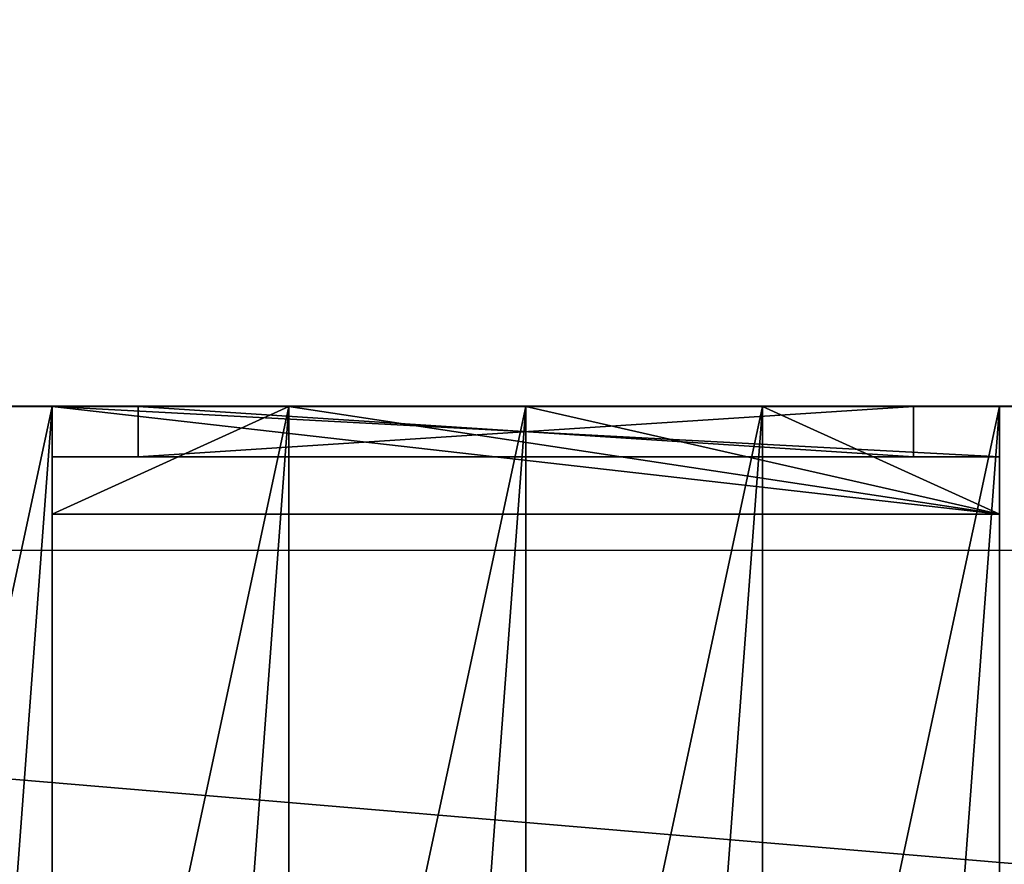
# Model space of a CAD drawing. Extents: x 22936 to 50368, y -4877 to 31080.
# Tile 484 of 601: x 47319 to 47456, y 5581 to 5699. Entities that reach past the tile are written whole.
import ezdxf

# ---------------------------------------------------------------- set-up
doc = ezdxf.new("R2010")
doc.units = 0
for name, color, linetype in [('01_GROS_OEUVRE', 251, 'CONTINUOUS'), ('04_MENUISERIES_EXT_', 40, 'CONTINUOUS'), ('05_VITRAGES', 40, 'CONTINUOUS'), ('08_AMENAGEMENTS_EXTERIEURS', 253, 'CONTINUOUS')]:
    doc.layers.add(name, color=color, linetype=linetype)

# ---------------------------------------------------------------- blocks, each defined once
blk = doc.blocks.new('GROUPER_15')
at = {"layer": '08_AMENAGEMENTS_EXTERIEURS'}
blk.add_line((4729.78, 4024.79), (6582.22, 4024.79), dxfattribs=at)
mesh = blk.add_polyface(dxfattribs=at)
corners = [(4729.78, 4582.9), (4440.99, 3870.79), (4440.99, 4582.9), (4729.78, 4024.79), (4729.78, 3870.79), (6556.3, 3870.79), (6582.22, 4024.79)]
mesh.append_faces([[corners[k] for k in face] for face in [(0, 1, 2), (5, 3, 6)]], dxfattribs={"vtx0": -1})
mesh.append_faces([[corners[k] for k in face] for face in [(1, 3, 4)]], dxfattribs={"vtx0": -1, "vtx1": -1})
mesh.append_faces([[corners[k] for k in face] for face in [(1, 0, 3), (3, 5, 4)]], dxfattribs={"vtx0": -1, "vtx2": -1})
blk = doc.blocks.new('GROUPER_17')
at = {"layer": '08_AMENAGEMENTS_EXTERIEURS'}
mesh = blk.add_polyface(dxfattribs=at)
corners = [(16.45, 1860.4), (0, 1328), (0, 1844.55), (1795, 1328), (33.02, 1876.27), (49.71, 1892.12), (66.55, 1907.89), (83.55, 1923.55), (100.74, 1939.04), (118.11, 1954.33), (135.7, 1969.37), (153.53, 1984.11), (171.6, 1998.5), (189.93, 2012.5), (208.55, 2026.07), (227.46, 2039.16), (246.69, 2051.72), (266.25, 2063.72), (286.11, 2075.18), (306.26, 2086.08), (326.69, 2096.46), (347.37, 2106.3), (368.28, 2115.64), (389.4, 2124.46), (410.72, 2132.79), (432.21, 2140.64), (453.87, 2148), (475.66, 2154.9), (497.57, 2161.34), (519.59, 2167.33), (541.68, 2172.89), (563.84, 2178.01), (586.04, 2182.71), (608.27, 2187), (630.51, 2190.89), (652.73, 2194.39), (674.92, 2197.5), (697.06, 2200.25), (719.14, 2202.62), (741.15, 2204.62), (763.1, 2206.23), (785, 2207.43), (806.84, 2208.22), (828.63, 2208.57), (850.38, 2208.48), (872.08, 2207.93), (893.75, 2206.9), (915.39, 2205.39), (936.99, 2203.38), (958.57, 2200.86), (980.13, 2197.81), (1001.67, 2194.22), (1023.19, 2190.07), (1044.71, 2185.36), (1066.22, 2180.06), (1087.73, 2174.17), (1109.23, 2167.67), (1130.75, 2160.55), (1152.27, 2152.79), (1173.81, 2144.38), (1195.36, 2135.31), (1216.93, 2125.59), (1238.5, 2115.38), (1260.06, 2104.88), (1281.58, 2094.27), (1303.04, 2083.75), (1324.43, 2073.52), (1345.72, 2063.77), (1366.89, 2054.69), (1387.93, 2046.48), (1408.82, 2039.32), (1429.54, 2033.42), (1450.06, 2028.98), (1470.36, 2026.17), (1490.44, 2025.2), (1510.26, 2026.26), (1529.82, 2029.54), (1549.07, 2035.18), (1567.96, 2043.07), (1586.43, 2053.03), (1604.39, 2064.91), (1621.79, 2078.53), (1638.55, 2093.74), (1654.6, 2110.37), (1669.89, 2128.24), (1684.32, 2147.2), (1697.85, 2167.08), (1710.39, 2187.71), (1721.89, 2208.92), (1732.26, 2230.56), (1741.45, 2252.45), (1749.38, 2274.43), (1756.03, 2296.38), (1761.5, 2318.27), (1765.9, 2340.13), (1769.36, 2361.94), (1771.99, 2383.72), (1773.91, 2405.46), (1775.24, 2427.19), (1776.09, 2448.89), (1776.59, 2470.58), (1776.85, 2492.26), (1777, 2513.93), (2395.68, 2513.93), (1845, 75), (1845, 0), (1332.44, 6187.9), (953.84, 4324.79), (744.56, 6114.92), (1503.53, 4690.87), (1872.82, 4324.79), (2843.74, 4811.2), (2680.87, 4187.05), (193.79, -1456.02), (188.09, -1836.1), (174.84, -1645.82), (233.16, -2021.44), (244.41, -1272.11), (308.78, -2196.56), (325.25, -1099.34), (412.78, -2356.46), (434, -942.64), (3662.14, -2801.42), (567.57, -806.46), (722.14, -694.7), (893.31, -610.54), (1076.21, -556.38), (1155.38, -537.12), (1232.99, -512.33), (1308.66, -482.14), (1382.02, -446.69), (1452.7, -406.15), (1520.35, -360.74), (1584.63, -310.68), (1645.22, -256.21), (1701.82, -197.6), (1754.16, -135.16), (1801.96, -69.18), (1795, 75)]
mesh.append_faces([[corners[k] for k in face] for face in [(0, 1, 2), (106, 107, 108), (113, 114, 115)]], dxfattribs={"vtx0": -1})
mesh.append_faces([[corners[k] for k in face] for face in [(1, 0, 3), (104, 103, 105), (107, 109, 110), (110, 111, 112), (114, 113, 116), (116, 117, 118), (118, 119, 120), (120, 121, 122), (122, 112, 111)]], dxfattribs={"vtx0": -1, "vtx1": -1})
mesh.append_faces([[corners[k] for k in face] for face in [(3, 103, 104), (122, 105, 103)]], dxfattribs={"vtx0": -1, "vtx1": -1, "vtx2": -1})
mesh.append_faces([[corners[k] for k in face] for face in [(3, 0, 4), (3, 4, 5), (3, 5, 6), (3, 6, 7), (3, 7, 8), (3, 8, 9), (3, 9, 10), (3, 10, 11), (3, 11, 12), (3, 12, 13), (3, 13, 14), (3, 14, 15), (3, 15, 16), (3, 16, 17), (3, 17, 18), (3, 18, 19), (3, 19, 20), (3, 20, 21), (3, 21, 22), (3, 22, 23), (3, 23, 24), (3, 24, 25), (3, 25, 26), (3, 26, 27), (3, 27, 28), (3, 28, 29), (3, 29, 30), (3, 30, 31), (3, 31, 32), (3, 32, 33), (3, 33, 34), (3, 34, 35), (3, 35, 36), (3, 36, 37), (3, 37, 38), (3, 38, 39), (3, 39, 40), (3, 40, 41), (3, 41, 42), (3, 42, 43), (3, 43, 44), (3, 44, 45), (3, 45, 46), (3, 46, 47), (3, 47, 48), (3, 48, 49), (3, 49, 50), (3, 50, 51), (3, 51, 52), (3, 52, 53), (3, 53, 54), (3, 54, 55), (3, 55, 56), (3, 56, 57), (3, 57, 58), (3, 58, 59), (3, 59, 60), (3, 60, 61), (3, 61, 62), (3, 62, 63), (3, 63, 64), (3, 64, 65), (3, 65, 66), (3, 66, 67), (3, 67, 68), (3, 68, 69), (3, 69, 70), (3, 70, 71), (3, 71, 72), (3, 72, 73), (3, 73, 74), (3, 74, 75), (3, 75, 76), (3, 76, 77), (3, 77, 78), (3, 78, 79), (3, 79, 80), (3, 80, 81), (3, 81, 82), (3, 82, 83), (3, 83, 84), (3, 84, 85), (3, 85, 86), (3, 86, 87), (3, 87, 88), (3, 88, 89), (3, 89, 90), (3, 90, 91), (3, 91, 92), (3, 92, 93), (3, 93, 94), (3, 94, 95), (3, 95, 96), (3, 96, 97), (3, 97, 98), (3, 98, 99), (3, 99, 100), (3, 100, 101), (3, 101, 102), (3, 102, 103), (107, 106, 109), (110, 109, 111), (116, 113, 117), (118, 117, 119), (120, 119, 121), (122, 121, 123), (122, 123, 124), (122, 124, 125), (122, 125, 126), (122, 126, 127), (122, 127, 128), (122, 128, 129), (122, 129, 130), (122, 130, 131), (122, 131, 132), (122, 132, 133), (122, 133, 134), (122, 134, 135), (122, 135, 136), (122, 136, 137), (122, 137, 105), (122, 103, 112)]], dxfattribs={"vtx0": -1, "vtx2": -1})
mesh.append_faces([[corners[k] for k in face] for face in [(104, 138, 3)]], dxfattribs={"vtx2": -1})
blk = doc.blocks.new('GROUPER_122')
at = {"layer": '08_AMENAGEMENTS_EXTERIEURS'}
blk.add_line((6882.55, 501.38), (5029.79, 501.38), dxfattribs=at)
mesh = blk.add_polyface(dxfattribs=at)
corners = [(4865.77, 2632.41), (4440.58, 2433.55), (4420.06, 2562.46), (4529.79, 1059.49), (4741, 1059.49), (5029.79, 1059.49), (4894.7, 2450.68), (5779.35, 2591.51), (6882.55, 501.38), (5029.79, 501.38), (5988.63, 801.38), (6907.61, 801.38), (7602.54, 0), (6819.83, 133.42), (7715.66, 663.64), (3404.37, 2268.59), (164, 668.17), (0, 1757.09), (2762.33, 1059.49)]
mesh.append_faces([[corners[k] for k in face] for face in [(0, 1, 2), (5, 8, 9), (8, 12, 13), (12, 11, 14), (15, 16, 17)]], dxfattribs={"vtx0": -1})
mesh.append_faces([[corners[k] for k in face] for face in [(3, 0, 4), (4, 0, 5), (10, 5, 7), (16, 15, 18), (18, 15, 3)]], dxfattribs={"vtx0": -1, "vtx1": -1})
mesh.append_faces([[corners[k] for k in face] for face in [(1, 0, 3), (8, 5, 10), (12, 8, 11)]], dxfattribs={"vtx0": -1, "vtx1": -1, "vtx2": -1})
mesh.append_faces([[corners[k] for k in face] for face in [(5, 0, 6), (5, 6, 7), (8, 10, 11), (3, 15, 1)]], dxfattribs={"vtx0": -1, "vtx2": -1})
blk = doc.blocks.new('GROUPER_6')
at = {"layer": '01_GROS_OEUVRE'}
for p, q in [((4917.02, 1734.33, 979.21), (4950.02, 1734.33, 979.21)), ((4950.02, 1734.33, 756), (4917.02, 1734.33, 756)), ((4950.02, 1734.33, 756), (4950.02, 1734.33, 687)), ((4950.02, 1734.33, 687), (4950.02, 1734.33, 511)), ((4950.02, 1734.33, 511), (4950.02, 1734.33, 290)), ((4950.02, 1734.33, 290), (4950.02, 1580.39, 290)), ((4950.02, 1734.33, 511), (4950.02, 1719.33, 511)), ((4950.02, 1734.33, 756), (4950.02, 1719.33, 756)), ((4950.02, 1734.33, 979.21), (4983.02, 1734.33, 979.21)), ((4950.02, 1291.71, 1279.08), (4950.02, 1734.33, 979.21)), ((4950.02, 1734.33, 932), (4950.02, 1734.33, 756)), ((4950.02, 1734.33, 979.21), (4950.02, 1734.33, 932)), ((4983.02, 1734.33, 290), (4983.02, 1580.39, 290)), ((4983.02, 1734.33, 979.21), (5016.02, 1734.33, 979.21)), ((4983.02, 1291.71, 1279.08), (4983.02, 1734.33, 979.21)), ((4983.02, 1734.33, 979.21), (4983.02, 1734.33, 756)), ((4983.02, 1734.33, 511), (4983.02, 1734.33, 290)), ((5016.02, 1734.33, 979.21), (5049.02, 1734.33, 979.21)), ((5016.02, 1291.71, 1279.08), (5016.02, 1734.33, 979.21)), ((5016.02, 1734.33, 511), (5016.02, 1734.33, 290)), ((5016.02, 1734.33, 290), (5016.02, 1580.39, 290)), ((5016.02, 1734.33, 979.21), (5016.02, 1734.33, 756)), ((5049.02, 1734.33, 290), (5049.02, 1580.39, 290)), ((5049.02, 1291.71, 1279.08), (5049.02, 1734.33, 979.21)), ((5049.02, 1734.33, 511), (5049.02, 1734.33, 290)), ((5049.02, 1734.33, 979.21), (5049.02, 1734.33, 756)), ((5049.02, 1734.33, 979.21), (5082.02, 1734.33, 979.21)), ((5082.02, 1734.33, 290), (5082.02, 1580.39, 290)), ((5082.02, 1291.71, 1279.08), (5082.02, 1734.33, 979.21)), ((5082.02, 1734.33, 511), (5082.02, 1719.33, 511)), ((5082.02, 1734.33, 756), (5082.02, 1719.33, 756)), ((5082.02, 1734.33, 979.21), (5115.02, 1734.33, 979.21)), ((5082.02, 1734.33, 511), (5082.02, 1734.33, 290)), ((5082.02, 1734.33, 979.21), (5082.02, 1734.33, 756)), ((5082.02, 1734.33, 756), (5082.02, 1734.33, 511)), ((5082.02, 1734.33, 511), (5115.02, 1734.33, 511)), ((4950.02, 1719.33, 756), (4950.02, 1719.33, 511)), ((5082.02, 1719.33, 756), (5082.02, 1719.33, 511))]:
    blk.add_line(p, q, dxfattribs=at)
at = {"layer": '01_GROS_OEUVRE', "color": 7}
for p, q in [((4950.02, 1734.33, 290), (4917.02, 1734.33, 290)), ((4983.02, 1734.33, 290), (4950.02, 1734.33, 290)), ((4983.02, 1734.33, 756), (4950.02, 1734.33, 756)), ((4983.02, 1734.33, 511), (4950.02, 1734.33, 511)), ((5016.02, 1734.33, 290), (4983.02, 1734.33, 290)), ((5016.02, 1734.33, 756), (4983.02, 1734.33, 756)), ((5016.02, 1734.33, 511), (4983.02, 1734.33, 511)), ((5049.02, 1734.33, 290), (5016.02, 1734.33, 290)), ((5049.02, 1734.33, 511), (5016.02, 1734.33, 511)), ((5049.02, 1734.33, 756), (5016.02, 1734.33, 756)), ((5082.02, 1734.33, 290), (5049.02, 1734.33, 290)), ((5082.02, 1734.33, 756), (5049.02, 1734.33, 756)), ((5082.02, 1734.33, 511), (5049.02, 1734.33, 511)), ((5115.02, 1734.33, 290), (5082.02, 1734.33, 290)), ((5082.02, 1719.33, 511), (4950.02, 1719.33, 511)), ((5082.02, 1719.33, 756), (4950.02, 1719.33, 756))]:
    blk.add_line(p, q, dxfattribs=at)
at = {"layer": '01_GROS_OEUVRE', "color": 251}
mesh = blk.add_polyface(dxfattribs=at)
corners = [(4917.02, 1734.33, 756), (4950.02, 1734.33, 290), (4917.02, 1734.33, 290), (4950.02, 1734.33, 511), (4950.02, 1734.33, 687), (4950.02, 1734.33, 756)]
mesh.append_faces([[corners[k] for k in face] for face in [(0, 1, 2), (4, 0, 5)]], dxfattribs={"vtx0": -1, "color": 251})
mesh.append_faces([[corners[k] for k in face] for face in [(1, 0, 3), (3, 0, 4)]], dxfattribs={"vtx0": -1, "vtx1": -1, "color": 251})
mesh = blk.add_polyface(dxfattribs=at)
corners = [(4950.02, 1734.33, 290), (4917.02, 1580.39, 290), (4917.02, 1734.33, 290), (4950.02, 1580.39, 290)]
mesh.append_faces([[corners[k] for k in face] for face in [(0, 1, 2), (1, 0, 3)]], dxfattribs={"vtx0": -1, "color": 251})
at = {"layer": '01_GROS_OEUVRE'}
mesh = blk.add_polyface(dxfattribs=at)
corners = [(4950.02, 1734.33, 979.21), (4917.02, 1291.71, 1279.08), (4917.02, 1734.33, 979.21), (4950.02, 1291.71, 1279.08)]
mesh.append_faces([[corners[k] for k in face] for face in [(0, 1, 2), (1, 0, 3)]], dxfattribs={"vtx0": -1})
at = {"layer": '01_GROS_OEUVRE', "color": 253}
mesh = blk.add_polyface(dxfattribs=at)
corners = [(4917.02, 1734.33, 979.21), (4950.02, 1734.33, 756), (4917.02, 1734.33, 756), (4950.02, 1734.33, 932), (4950.02, 1734.33, 979.21)]
mesh.append_faces([[corners[k] for k in face] for face in [(0, 1, 2), (3, 0, 4)]], dxfattribs={"vtx0": -1, "color": 253})
mesh.append_faces([[corners[k] for k in face] for face in [(1, 0, 3)]], dxfattribs={"vtx0": -1, "vtx1": -1, "color": 253})
at = {"layer": '01_GROS_OEUVRE', "color": 251}
mesh = blk.add_polyface(dxfattribs=at)
corners = [(4983.02, 1734.33, 290), (4950.02, 1580.39, 290), (4950.02, 1734.33, 290), (4983.02, 1580.39, 290)]
mesh.append_faces([[corners[k] for k in face] for face in [(0, 1, 2), (1, 0, 3)]], dxfattribs={"vtx0": -1, "color": 251})
mesh = blk.add_polyface(dxfattribs=at)
corners = [(4950.02, 1734.33, 511), (4950.02, 1719.33, 756), (4950.02, 1719.33, 511), (4950.02, 1734.33, 756), (4950.02, 1734.33, 687)]
mesh.append_faces([[corners[k] for k in face] for face in [(0, 1, 2), (3, 0, 4)]], dxfattribs={"vtx0": -1, "color": 251})
mesh.append_faces([[corners[k] for k in face] for face in [(1, 0, 3)]], dxfattribs={"vtx0": -1, "vtx1": -1, "color": 251})
at = {"layer": '01_GROS_OEUVRE'}
mesh = blk.add_polyface(dxfattribs=at)
corners = [(4983.02, 1734.33, 979.21), (4950.02, 1291.71, 1279.08), (4950.02, 1734.33, 979.21), (4983.02, 1291.71, 1279.08)]
mesh.append_faces([[corners[k] for k in face] for face in [(0, 1, 2), (1, 0, 3)]], dxfattribs={"vtx0": -1})
at = {"layer": '01_GROS_OEUVRE', "color": 251}
mesh = blk.add_polyface(dxfattribs=at)
corners = [(4950.02, 1734.33, 511), (4983.02, 1734.33, 290), (4950.02, 1734.33, 290), (4983.02, 1734.33, 511)]
mesh.append_faces([[corners[k] for k in face] for face in [(0, 1, 2), (1, 0, 3)]], dxfattribs={"vtx0": -1, "color": 251})
at = {"layer": '01_GROS_OEUVRE', "color": 253}
mesh = blk.add_polyface(dxfattribs=at)
corners = [(4950.02, 1734.33, 932), (4983.02, 1734.33, 756), (4950.02, 1734.33, 756), (4983.02, 1734.33, 979.21), (4950.02, 1734.33, 979.21)]
mesh.append_faces([[corners[k] for k in face] for face in [(0, 1, 2), (3, 0, 4)]], dxfattribs={"vtx0": -1, "color": 253})
mesh.append_faces([[corners[k] for k in face] for face in [(1, 0, 3)]], dxfattribs={"vtx0": -1, "vtx1": -1, "color": 253})
at = {"layer": '01_GROS_OEUVRE', "color": 251}
mesh = blk.add_polyface(dxfattribs=at)
corners = [(5082.02, 1719.33, 511), (4950.02, 1734.33, 511), (4950.02, 1719.33, 511), (4983.02, 1734.33, 511), (5016.02, 1734.33, 511), (5049.02, 1734.33, 511), (5082.02, 1734.33, 511)]
mesh.append_faces([[corners[k] for k in face] for face in [(0, 1, 2), (5, 0, 6)]], dxfattribs={"vtx0": -1, "color": 251})
mesh.append_faces([[corners[k] for k in face] for face in [(1, 0, 3), (3, 0, 4), (4, 0, 5)]], dxfattribs={"vtx0": -1, "vtx1": -1, "color": 251})
mesh = blk.add_polyface(dxfattribs=at)
corners = [(4983.02, 1734.33, 756), (4950.02, 1719.33, 756), (4950.02, 1734.33, 756), (5082.02, 1719.33, 756), (5016.02, 1734.33, 756), (5049.02, 1734.33, 756), (5082.02, 1734.33, 756)]
mesh.append_faces([[corners[k] for k in face] for face in [(0, 1, 2), (3, 5, 6)]], dxfattribs={"vtx0": -1, "color": 251})
mesh.append_faces([[corners[k] for k in face] for face in [(1, 0, 3)]], dxfattribs={"vtx0": -1, "vtx1": -1, "color": 251})
mesh.append_faces([[corners[k] for k in face] for face in [(3, 0, 4), (3, 4, 5)]], dxfattribs={"vtx0": -1, "vtx2": -1, "color": 251})
mesh = blk.add_polyface(dxfattribs=at)
corners = [(5016.02, 1734.33, 290), (4983.02, 1580.39, 290), (4983.02, 1734.33, 290), (5016.02, 1580.39, 290)]
mesh.append_faces([[corners[k] for k in face] for face in [(0, 1, 2), (1, 0, 3)]], dxfattribs={"vtx0": -1, "color": 251})
at = {"layer": '01_GROS_OEUVRE'}
mesh = blk.add_polyface(dxfattribs=at)
corners = [(5016.02, 1734.33, 979.21), (4983.02, 1291.71, 1279.08), (4983.02, 1734.33, 979.21), (5016.02, 1291.71, 1279.08)]
mesh.append_faces([[corners[k] for k in face] for face in [(0, 1, 2), (1, 0, 3)]], dxfattribs={"vtx0": -1})
at = {"layer": '01_GROS_OEUVRE', "color": 253}
mesh = blk.add_polyface(dxfattribs=at)
corners = [(4983.02, 1734.33, 979.21), (5016.02, 1734.33, 756), (4983.02, 1734.33, 756), (5016.02, 1734.33, 979.21)]
mesh.append_faces([[corners[k] for k in face] for face in [(0, 1, 2), (1, 0, 3)]], dxfattribs={"vtx0": -1, "color": 253})
at = {"layer": '01_GROS_OEUVRE', "color": 251}
mesh = blk.add_polyface(dxfattribs=at)
corners = [(4983.02, 1734.33, 511), (5016.02, 1734.33, 290), (4983.02, 1734.33, 290), (5016.02, 1734.33, 511)]
mesh.append_faces([[corners[k] for k in face] for face in [(0, 1, 2), (1, 0, 3)]], dxfattribs={"vtx0": -1, "color": 251})
at = {"layer": '01_GROS_OEUVRE'}
mesh = blk.add_polyface(dxfattribs=at)
corners = [(5049.02, 1734.33, 979.21), (5016.02, 1291.71, 1279.08), (5016.02, 1734.33, 979.21), (5049.02, 1291.71, 1279.08)]
mesh.append_faces([[corners[k] for k in face] for face in [(0, 1, 2), (1, 0, 3)]], dxfattribs={"vtx0": -1})
at = {"layer": '01_GROS_OEUVRE', "color": 251}
mesh = blk.add_polyface(dxfattribs=at)
corners = [(5016.02, 1734.33, 511), (5049.02, 1734.33, 290), (5016.02, 1734.33, 290), (5049.02, 1734.33, 511)]
mesh.append_faces([[corners[k] for k in face] for face in [(0, 1, 2), (1, 0, 3)]], dxfattribs={"vtx0": -1, "color": 251})
mesh = blk.add_polyface(dxfattribs=at)
corners = [(5049.02, 1734.33, 290), (5016.02, 1580.39, 290), (5016.02, 1734.33, 290), (5049.02, 1580.39, 290)]
mesh.append_faces([[corners[k] for k in face] for face in [(0, 1, 2), (1, 0, 3)]], dxfattribs={"vtx0": -1, "color": 251})
at = {"layer": '01_GROS_OEUVRE', "color": 253}
mesh = blk.add_polyface(dxfattribs=at)
corners = [(5016.02, 1734.33, 979.21), (5049.02, 1734.33, 756), (5016.02, 1734.33, 756), (5049.02, 1734.33, 979.21)]
mesh.append_faces([[corners[k] for k in face] for face in [(0, 1, 2), (1, 0, 3)]], dxfattribs={"vtx0": -1, "color": 253})
at = {"layer": '01_GROS_OEUVRE', "color": 251}
mesh = blk.add_polyface(dxfattribs=at)
corners = [(5082.02, 1734.33, 290), (5049.02, 1580.39, 290), (5049.02, 1734.33, 290), (5082.02, 1580.39, 290)]
mesh.append_faces([[corners[k] for k in face] for face in [(0, 1, 2), (1, 0, 3)]], dxfattribs={"vtx0": -1, "color": 251})
at = {"layer": '01_GROS_OEUVRE'}
mesh = blk.add_polyface(dxfattribs=at)
corners = [(5082.02, 1734.33, 979.21), (5049.02, 1291.71, 1279.08), (5049.02, 1734.33, 979.21), (5082.02, 1291.71, 1279.08)]
mesh.append_faces([[corners[k] for k in face] for face in [(0, 1, 2), (1, 0, 3)]], dxfattribs={"vtx0": -1})
at = {"layer": '01_GROS_OEUVRE', "color": 253}
mesh = blk.add_polyface(dxfattribs=at)
corners = [(5049.02, 1734.33, 756), (5082.02, 1734.33, 979.21), (5082.02, 1734.33, 756), (5049.02, 1734.33, 979.21)]
mesh.append_faces([[corners[k] for k in face] for face in [(0, 1, 2), (1, 0, 3)]], dxfattribs={"vtx0": -1, "color": 253})
at = {"layer": '01_GROS_OEUVRE', "color": 251}
mesh = blk.add_polyface(dxfattribs=at)
corners = [(5049.02, 1734.33, 511), (5082.02, 1734.33, 290), (5049.02, 1734.33, 290), (5082.02, 1734.33, 511)]
mesh.append_faces([[corners[k] for k in face] for face in [(0, 1, 2), (1, 0, 3)]], dxfattribs={"vtx0": -1, "color": 251})
mesh = blk.add_polyface(dxfattribs=at)
corners = [(5115.02, 1734.33, 290), (5082.02, 1580.39, 290), (5082.02, 1734.33, 290), (5115.02, 1580.39, 290)]
mesh.append_faces([[corners[k] for k in face] for face in [(0, 1, 2), (1, 0, 3)]], dxfattribs={"vtx0": -1, "color": 251})
mesh = blk.add_polyface(dxfattribs=at)
corners = [(5082.02, 1734.33, 511), (5115.02, 1734.33, 290), (5082.02, 1734.33, 290), (5115.02, 1734.33, 511)]
mesh.append_faces([[corners[k] for k in face] for face in [(0, 1, 2), (1, 0, 3)]], dxfattribs={"vtx0": -1, "color": 251})
at = {"layer": '01_GROS_OEUVRE'}
mesh = blk.add_polyface(dxfattribs=at)
corners = [(5115.02, 1734.33, 979.21), (5082.02, 1291.71, 1279.08), (5082.02, 1734.33, 979.21), (5115.02, 1291.71, 1279.08)]
mesh.append_faces([[corners[k] for k in face] for face in [(0, 1, 2), (1, 0, 3)]], dxfattribs={"vtx0": -1})
at = {"layer": '01_GROS_OEUVRE', "color": 253}
mesh = blk.add_polyface(dxfattribs=at)
corners = [(5082.02, 1734.33, 756), (5115.02, 1734.33, 511), (5082.02, 1734.33, 511), (5115.02, 1734.33, 687), (5115.02, 1734.33, 932), (5082.02, 1734.33, 979.21), (5115.02, 1734.33, 979.21)]
mesh.append_faces([[corners[k] for k in face] for face in [(0, 1, 2), (4, 5, 6)]], dxfattribs={"vtx0": -1, "color": 253})
mesh.append_faces([[corners[k] for k in face] for face in [(1, 0, 3), (3, 0, 4)]], dxfattribs={"vtx0": -1, "vtx1": -1, "color": 253})
mesh.append_faces([[corners[k] for k in face] for face in [(4, 0, 5)]], dxfattribs={"vtx0": -1, "vtx2": -1, "color": 253})
at = {"layer": '01_GROS_OEUVRE', "color": 251}
mesh = blk.add_polyface(dxfattribs=at)
corners = [(5082.02, 1719.33, 756), (5082.02, 1734.33, 511), (5082.02, 1719.33, 511), (5082.02, 1734.33, 756)]
mesh.append_faces([[corners[k] for k in face] for face in [(0, 1, 2), (1, 0, 3)]], dxfattribs={"vtx0": -1, "color": 251})
mesh = blk.add_polyface(dxfattribs=at)
corners = [(4950.02, 1719.33, 756), (5082.02, 1719.33, 511), (4950.02, 1719.33, 511), (5082.02, 1719.33, 756)]
mesh.append_faces([[corners[k] for k in face] for face in [(0, 1, 2), (1, 0, 3)]], dxfattribs={"vtx0": -1, "color": 251})
blk = doc.blocks.new('GROUPER_45')
at = {"layer": '04_MENUISERIES_EXT_'}
for p, q in [((132, 0, 230), (0, 0, 230)), ((0, 0, 230), (0, 0, -15)), ((0, 0, 230), (0, -7, 230)), ((7, 0, -8), (7, 0, 223)), ((7, 0, 223), (125, 0, 223)), ((12, 0, 218), (120, 0, 218)), ((12, 0, -3), (12, 0, 218)), ((12, 0, 218), (12, -7, 218)), ((120, 0, 218), (120, 0, -3)), ((120, 0, 218), (120, -7, 218)), ((125, 0, 223), (125, 0, -8)), ((132, 0, -15), (132, 0, 230)), ((132, 0, 230), (132, -7, 230)), ((0, 0, -15), (132, 0, -15)), ((0, 0, -15), (0, -7, -15)), ((125, 0, -8), (7, 0, -8)), ((120, 0, -3), (12, 0, -3)), ((12, 0, -3), (12, -7, -3)), ((120, 0, -3), (120, -7, -3)), ((132, 0, -15), (132, -7, -15)), ((132, -7, 230), (0, -7, 230)), ((0, -7, 230), (0, -7, -15)), ((0, -7, -15), (132, -7, -15)), ((12, -7, -3), (12, -7, 218)), ((12, -7, 218), (120, -7, 218)), ((120, -7, -3), (12, -7, -3)), ((120, -7, 218), (120, -7, -3)), ((132, -7, -15), (132, -7, 230))]:
    blk.add_line(p, q, dxfattribs=at)
mesh = blk.add_polyface(dxfattribs=at)
corners = [(0, 0, -15), (7, 0, -8), (132, 0, -15), (0, 0, 230), (7, 0, 223), (125, 0, 223), (125, 0, -8), (132, 0, 230)]
mesh.append_faces([[corners[k] for k in face] for face in [(0, 1, 2), (1, 3, 4), (4, 3, 5), (2, 6, 7), (6, 2, 1), (7, 5, 3)]], dxfattribs={"vtx0": -1, "vtx1": -1})
mesh.append_faces([[corners[k] for k in face] for face in [(1, 0, 3), (7, 6, 5)]], dxfattribs={"vtx0": -1, "vtx2": -1})
mesh = blk.add_polyface(dxfattribs=at)
corners = [(132, -7, 230), (0, 0, 230), (0, -7, 230), (132, 0, 230)]
mesh.append_faces([[corners[k] for k in face] for face in [(0, 1, 2), (1, 0, 3)]], dxfattribs={"vtx0": -1})
mesh = blk.add_polyface(dxfattribs=at)
corners = [(0, -7, 230), (0, 0, -15), (0, -7, -15), (0, 0, 230)]
mesh.append_faces([[corners[k] for k in face] for face in [(0, 1, 2), (1, 0, 3)]], dxfattribs={"vtx0": -1})
mesh = blk.add_polyface(dxfattribs=at)
corners = [(7, 0, -8), (12, 0, -3), (125, 0, -8), (7, 0, 223), (12, 0, 218), (120, 0, 218), (120, 0, -3), (125, 0, 223)]
mesh.append_faces([[corners[k] for k in face] for face in [(0, 1, 2), (1, 3, 4), (4, 3, 5), (2, 6, 7), (6, 2, 1), (7, 5, 3)]], dxfattribs={"vtx0": -1, "vtx1": -1})
mesh.append_faces([[corners[k] for k in face] for face in [(1, 0, 3), (7, 6, 5)]], dxfattribs={"vtx0": -1, "vtx2": -1})
mesh = blk.add_polyface(dxfattribs=at)
corners = [(12, 0, -3), (12, -7, 218), (12, -7, -3), (12, 0, 218)]
mesh.append_faces([[corners[k] for k in face] for face in [(0, 1, 2), (1, 0, 3)]], dxfattribs={"vtx0": -1})
mesh = blk.add_polyface(dxfattribs=at)
corners = [(12, 0, 218), (120, -7, 218), (12, -7, 218), (120, 0, 218)]
mesh.append_faces([[corners[k] for k in face] for face in [(0, 1, 2), (1, 0, 3)]], dxfattribs={"vtx0": -1})
mesh = blk.add_polyface(dxfattribs=at)
corners = [(120, -7, 218), (120, 0, -3), (120, -7, -3), (120, 0, 218)]
mesh.append_faces([[corners[k] for k in face] for face in [(0, 1, 2), (1, 0, 3)]], dxfattribs={"vtx0": -1})
mesh = blk.add_polyface(dxfattribs=at)
corners = [(132, 0, -15), (132, -7, 230), (132, -7, -15), (132, 0, 230)]
mesh.append_faces([[corners[k] for k in face] for face in [(0, 1, 2), (1, 0, 3)]], dxfattribs={"vtx0": -1})
mesh = blk.add_polyface(dxfattribs=at)
corners = [(0, 0, -15), (132, -7, -15), (0, -7, -15), (132, 0, -15)]
mesh.append_faces([[corners[k] for k in face] for face in [(0, 1, 2), (1, 0, 3)]], dxfattribs={"vtx0": -1})
mesh = blk.add_polyface(dxfattribs=at)
corners = [(120, -7, -3), (12, 0, -3), (12, -7, -3), (120, 0, -3)]
mesh.append_faces([[corners[k] for k in face] for face in [(0, 1, 2), (1, 0, 3)]], dxfattribs={"vtx0": -1})
mesh = blk.add_polyface(dxfattribs=at)
corners = [(132, -7, -15), (120, -7, -3), (0, -7, -15), (132, -7, 230), (120, -7, 218), (12, -7, 218), (12, -7, -3), (0, -7, 230)]
mesh.append_faces([[corners[k] for k in face] for face in [(0, 1, 2), (1, 3, 4), (4, 3, 5), (2, 6, 7), (6, 2, 1), (7, 5, 3)]], dxfattribs={"vtx0": -1, "vtx1": -1})
mesh.append_faces([[corners[k] for k in face] for face in [(1, 0, 3), (7, 6, 5)]], dxfattribs={"vtx0": -1, "vtx2": -1})
blk = doc.blocks.new('GROUPER_50')
at = {"layer": '05_VITRAGES'}
for p, q in [((561, 7), (669, 7)), ((561, 7), (561, 0)), ((669, 7, 221), (561, 7, 221)), ((561, 7, 221), (561, 7)), ((561, 7, 221), (561, 0, 221)), ((669, 7), (669, 0)), ((669, 7), (669, 7, 221)), ((669, 7, 221), (669, 0, 221)), ((561, 0), (669, 0)), ((561, 0, 221), (561, 0)), ((669, 0, 221), (561, 0, 221)), ((669, 0), (669, 0, 221))]:
    blk.add_line(p, q, dxfattribs=at)
mesh = blk.add_polyface(dxfattribs=at)
corners = [(669, 7), (561, 0), (561, 7), (669, 0)]
mesh.append_faces([[corners[k] for k in face] for face in [(0, 1, 2), (1, 0, 3)]], dxfattribs={"vtx0": -1})
mesh = blk.add_polyface(dxfattribs=at)
corners = [(561, 7, 221), (669, 7), (561, 7), (669, 7, 221)]
mesh.append_faces([[corners[k] for k in face] for face in [(0, 1, 2), (1, 0, 3)]], dxfattribs={"vtx0": -1})
mesh = blk.add_polyface(dxfattribs=at)
corners = [(561, 0, 221), (669, 7, 221), (561, 7, 221), (669, 0, 221)]
mesh.append_faces([[corners[k] for k in face] for face in [(0, 1, 2), (1, 0, 3)]], dxfattribs={"vtx0": -1})
mesh = blk.add_polyface(dxfattribs=at)
corners = [(561, 0, 221), (561, 7), (561, 0), (561, 7, 221)]
mesh.append_faces([[corners[k] for k in face] for face in [(0, 1, 2), (1, 0, 3)]], dxfattribs={"vtx0": -1})
mesh = blk.add_polyface(dxfattribs=at)
corners = [(669, 7), (669, 0, 221), (669, 0), (669, 7, 221)]
mesh.append_faces([[corners[k] for k in face] for face in [(0, 1, 2), (1, 0, 3)]], dxfattribs={"vtx0": -1})
mesh = blk.add_polyface(dxfattribs=at)
corners = [(669, 0, 221), (561, 0), (669, 0), (561, 0, 221)]
mesh.append_faces([[corners[k] for k in face] for face in [(0, 1, 2), (1, 0, 3)]], dxfattribs={"vtx0": -1})

msp = doc.modelspace()

# ---------------------------------------------------------------- linework, layer by layer
at = {"layer": '01_GROS_OEUVRE'}
msp.add_line((46951.15, 5624.66, 960), (48550.54, 5624.66, 960), dxfattribs=at)

# ---------------------------------------------------------------- block references
at = {"layer": '01_GROS_OEUVRE', "color": 251}
msp.add_blockref('GROUPER_6', (42373.17, 3910.33), dxfattribs=at)
at = {"layer": '04_MENUISERIES_EXT_', "color": 251}
msp.add_blockref('GROUPER_45', (47323.19, 5644.66, 526), dxfattribs=at)
at = {"layer": '05_VITRAGES', "color": 8}
msp.add_blockref('GROUPER_50', (46774.19, 5637.66, 523), dxfattribs=at)
at = {"layer": '08_AMENAGEMENTS_EXTERIEURS', "color": 54}
msp.add_blockref('GROUPER_17', (46706.19, 1619.93), dxfattribs=at)
at = {"layer": '08_AMENAGEMENTS_EXTERIEURS', "color": 9}
msp.add_blockref('GROUPER_122', (41671.41, 5143.34), dxfattribs=at)
at = {"layer": '08_AMENAGEMENTS_EXTERIEURS', "color": 254}
msp.add_blockref('GROUPER_15', (41971.41, 1619.93), dxfattribs=at)

doc.saveas('drawing.dxf')
